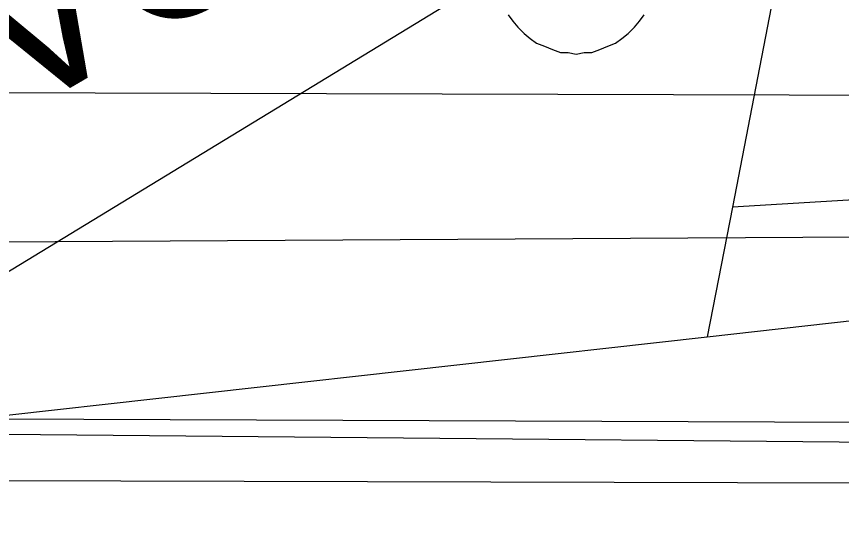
# Model space of a CAD drawing. Extents: x -746464 to -745690, y -1051581 to -1049993.
# Drawn here: x -745949.7 to -745944.48, y -1051030.2 to -1051027 of the extents above; entities that cross this region are included whole.
import ezdxf

# ---------------------------------------------------------------- set-up
doc = ezdxf.new("R2010")
doc.units = 0
for name, color, linetype in [('04_CETIN_neprovozovane', 7, 'Continuous'), ('04_CETIN_NN', 7, 'Continuous'), ('04_CETIN_sdelovaci_podzem', 7, 'Continuous'), ('45_Eltodo_sdelovaci_kabel_ovladaci', 7, 'Continuous'), ('45_Eltodo_vedeni_NN_zemni', 7, 'Continuous'), ('51_PVaK_kanal_jednotna_overena poloha_rad', 7, 'Continuous'), ('51_PVaK_kanal_objekty', 7, 'Continuous'), ('51_PVaK_kanal_popisy', 7, 'Continuous')]:
    doc.layers.add(name, color=color, linetype=linetype)

msp = doc.modelspace()

# ---------------------------------------------------------------- linework, layer by layer
at = {"layer": '04_CETIN_neprovozovane'}
for points in [[(-745922.25, -1051012.56), (-745935.86, -1051012.25), (-745941.66, -1051012.12), (-745942.06, -1051012.11), (-745945.17, -1051028.21)], [(-745945.33, -1051029.03), (-745929.8, -1051027.28)], [(-745929.8, -1051027.28), (-745945.17, -1051028.21)], [(-745951.67, -1051029.74), (-745945.33, -1051029.03)]]:
    msp.add_lwpolyline(points, dxfattribs=at)
at = {"layer": '04_CETIN_NN'}
msp.add_lwpolyline([(-745933.08, -1051029.24), (-745939.9, -1051029.74), (-745951.85, -1051029.63), (-745972.78, -1051029.04), (-745990.44, -1051029.07)], dxfattribs=at)
at = {"layer": '04_CETIN_sdelovaci_podzem'}
for points in [[(-745945.17, -1051028.21), (-745945.33, -1051029.03)], [(-745933.08, -1051029.24), (-745939.9, -1051029.74), (-745951.85, -1051029.63), (-745972.78, -1051029.04), (-745990.44, -1051029.07)], [(-745933.08, -1051029.24), (-745939.9, -1051029.74), (-745951.85, -1051029.63)]]:
    msp.add_lwpolyline(points, dxfattribs=at)
at = {"layer": '45_Eltodo_sdelovaci_kabel_ovladaci'}
for points in [[(-746165.45, -1051019.12), (-746164.6447, -1051018.4842), (-746163.012, -1051015.524), (-746155.55, -1051020.103), (-746128.916, -1051021.082), (-746094.892, -1051022.957), (-746062.41, -1051024.051), (-746028.782, -1051025.923), (-745993.864, -1051027.813), (-745962.878, -1051029.504), (-745938.694, -1051029.59), (-745937.853, -1051017.666)], [(-746165.45, -1051019.12), (-746164.3118, -1051018.6231), (-746162.86, -1051016.086), (-746155.668, -1051020.501), (-746128.943, -1051021.481), (-746094.909, -1051023.356), (-746062.428, -1051024.45), (-746028.804, -1051026.323), (-745993.885, -1051028.213), (-745962.902, -1051029.904), (-745931.905, -1051029.989), (-745932.65, -1051042.244), (-745896.705, -1051050.601), (-745888.091, -1051054.568), (-745887.715, -1051053.926), (-745888.006, -1051054.643), (-745887.529, -1051054.877), (-745867.231, -1051055.559), (-745868.29, -1051094.52)]]:
    msp.add_lwpolyline(points, dxfattribs=at)
at = {"layer": '45_Eltodo_vedeni_NN_zemni'}
for points in [[(-746165.45, -1051019.12), (-746165.3845, -1051018.2106), (-746163.315, -1051014.399), (-746155.315, -1051019.309), (-746128.86, -1051020.284), (-746094.856, -1051022.157), (-746062.375, -1051023.251), (-746028.738, -1051025.124), (-745993.82, -1051027.014), (-745962.83, -1051028.706), (-745954.147, -1051028.453), (-745931.268, -1051028.32), (-745933.203, -1051055.903)], [(-745961.284, -1051029.123), (-745960.5515, -1051027.4227), (-745956.934, -1051027.485), (-745953.601, -1051027.472), (-745938.954, -1051027.514), (-745938.2, -1051017.633), (-745937.853, -1051017.666)]]:
    msp.add_lwpolyline(points, dxfattribs=at)
at = {"layer": '51_PVaK_kanal_jednotna_overena poloha_rad'}
msp.add_line((-745946.46, -1051026.61), (-745952.87, -1051030.52), dxfattribs=at)
at = {"layer": '51_PVaK_kanal_objekty'}
msp.add_lwpolyline([(-745946.59, -1051026.99), (-745946.56, -1051027.03), (-745946.53, -1051027.07), (-745946.49, -1051027.11), (-745946.45, -1051027.14), (-745946.41, -1051027.17), (-745946.36, -1051027.19), (-745946.31, -1051027.21), (-745946.26, -1051027.23), (-745946.21, -1051027.23), (-745946.16, -1051027.24), (-745946.11, -1051027.23), (-745946.06, -1051027.23), (-745946.01, -1051027.21), (-745945.96, -1051027.19), (-745945.91, -1051027.17), (-745945.87, -1051027.14), (-745945.83, -1051027.11), (-745945.79, -1051027.07), (-745945.76, -1051027.03), (-745945.73, -1051026.99)], dxfattribs=at)

# ---------------------------------------------------------------- texts
at = {"layer": '51_PVaK_kanal_popisy'}
msp.add_text('315PVC', height=1, rotation=30.3828, dxfattribs=at).set_placement((-745952.386, -1051029.227))

doc.saveas('drawing.dxf')
